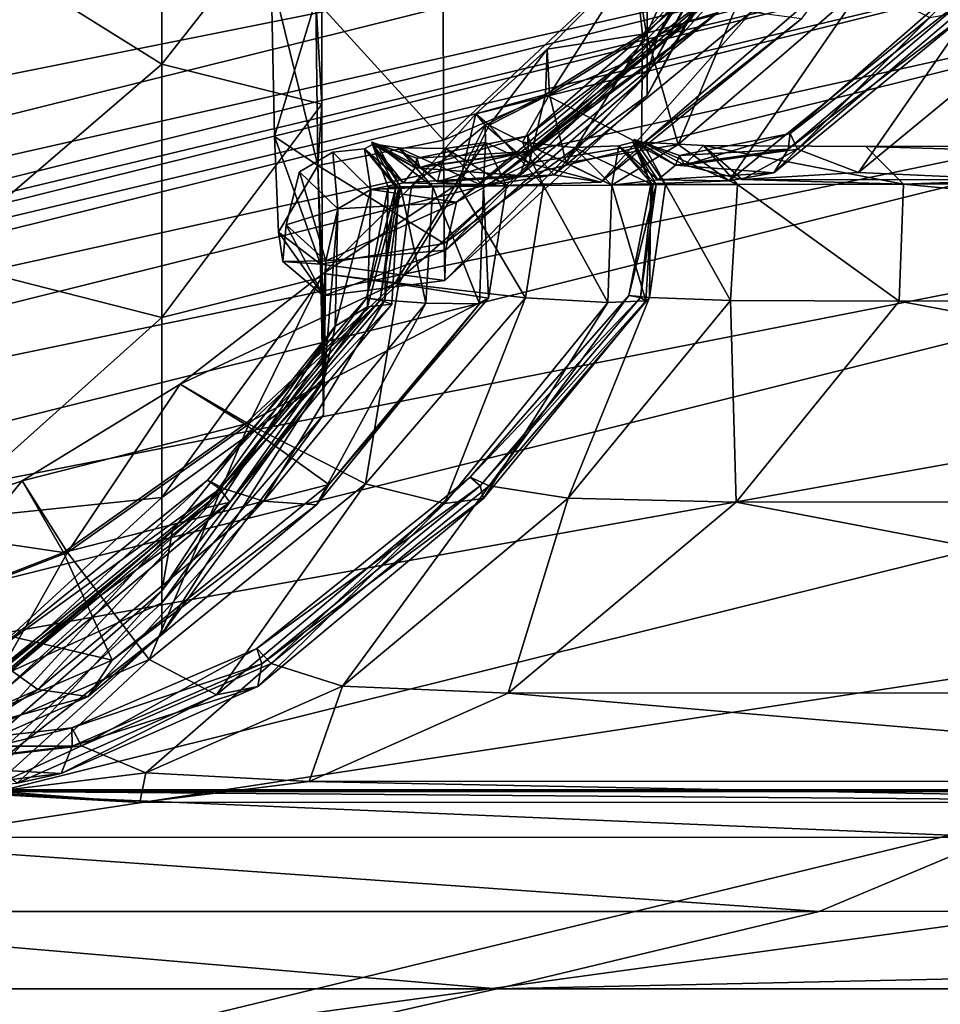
# Model space of a CAD drawing. Header units: millimetres. Extents: x 2387 to 13955, y -4964 to 364.
# Tile 790 of 1056: x 3765.25 to 3769.43, y -362.86 to -358.39. Entities that reach past the tile are written whole.
import ezdxf

# ---------------------------------------------------------------- set-up
doc = ezdxf.new("R2010")
doc.units = ezdxf.units.MM
doc.header["$MEASUREMENT"] = 0
doc.layers.add('Predefinito', color=7, linetype='Continuous', true_color=0x000000)

# ---------------------------------------------------------------- blocks, each defined once
blk = doc.blocks.new('Blocco 09')
at = {"layer": 'Predefinito'}
for points in [[(342.2535, -625.6465, 616.1271), (342.2712, -626.1749, 616.1859), (354.2287, -623.2337, 658.6192)], [(354.9686, -624.1271, 658.8025), (354.2287, -623.2337, 658.6192), (342.2712, -626.1749, 616.1859)], [(342.2712, -626.1749, 616.1859), (343.0115, -627.0819, 616.2773), (354.9686, -624.1271, 658.8025)], [(356.0051, -624.9786, 658.9774), (354.9686, -624.1271, 658.8025), (343.0115, -627.0819, 616.2773)], [(357.2408, -624.1359, 412.597), (356.2311, -625.8837, 412.597), (356.0862, -625.9486, 360.0142)], [(356.0862, -625.9486, 360.0142), (357.0958, -624.188, 360.1666), (357.2408, -624.1359, 412.597)], [(356.2311, -625.8837, 412.597), (357.2408, -624.1359, 412.597), (357.3527, -624.1099, 417.7586)], [(357.3527, -624.1099, 417.7586), (356.358, -625.846, 417.7577), (356.2311, -625.8837, 412.597)], [(356.0379, -626.1287, 215.9017), (357.0476, -624.3326, 216.5109), (357.0958, -624.188, 360.1666)], [(357.0958, -624.188, 360.1666), (356.0862, -625.9486, 360.0142), (356.0379, -626.1287, 215.9017)], [(357.0476, -624.2193, 25.5844), (356.0379, -626.0326, 24.1727), (356.0379, -625.5566, 22.404)], [(356.0379, -626.0326, 24.1727), (357.0476, -624.2193, 25.5844), (357.0476, -624.3997, 74.1452)], [(357.0476, -624.3326, 216.5109), (356.0379, -626.1287, 215.9017), (356.0379, -626.2236, 73.0308)], [(356.0379, -626.2236, 73.0308), (357.0476, -624.3997, 74.1452), (357.0476, -624.3326, 216.5109)], [(357.0476, -624.3997, 74.1452), (356.0379, -626.2236, 73.0308), (356.0379, -626.0326, 24.1727)], [(352.8005, -625.4365, 14.6833), (353.8348, -624.5961, 15.6991), (353.8348, -626.08, 16.8506)], [(354.5589, -625.1567, 17.8652), (353.8348, -626.08, 16.8506), (353.8348, -624.5961, 15.6991)], [(343.0115, -627.0819, 616.2773), (344.0477, -627.9459, 616.3624), (356.0051, -624.9786, 658.9774)], [(356.9119, -625.3726, 659.0582), (356.0051, -624.9786, 658.9774), (344.0477, -627.9459, 616.3624)], [(356.0346, -625.9441, 426.8734), (355.9793, -625.6096, 426.7722), (356.4828, -624.9589, 426.7999)], [(356.4828, -624.9589, 426.7999), (356.6742, -625.263, 426.8895), (356.0346, -625.9441, 426.8734)], [(353.8348, -626.08, 16.8506), (354.5589, -625.1567, 17.8652), (354.5601, -626.2621, 19.294)], [(354.5329, -625.7893, 19.7054), (354.5601, -626.2621, 19.294), (354.5589, -625.1567, 17.8652)], [(355.9793, -625.6096, 426.7722), (356.0166, -625.9443, 426.6635), (356.6563, -625.2631, 426.6795)], [(356.855, -625.72, 425.779), (356.6563, -625.2631, 426.6795), (356.0166, -625.9443, 426.6635)], [(356.179, -626.4454, 427.7456), (356.0346, -625.9441, 426.8734), (356.6742, -625.263, 426.8895)], [(356.6742, -625.263, 426.8895), (357.023, -625.7187, 427.7439), (356.179, -626.4454, 427.7456)], [(344.0477, -627.9459, 616.3624), (344.9533, -628.3454, 616.4017), (356.9119, -625.3726, 659.0582)], [(357.6838, -625.467, 659.0776), (356.9119, -625.3726, 659.0582), (344.9533, -628.3454, 616.4017)], [(358.3159, -625.4198, 659.0681), (357.6838, -625.467, 659.0776), (345.7244, -628.4407, 616.4108)], [(345.7244, -628.4407, 616.4108), (346.3571, -628.3921, 616.4052), (358.3159, -625.4198, 659.0681)], [(358.8554, -625.4115, 659.0665), (358.3159, -625.4198, 659.0681), (346.3571, -628.3921, 616.4052)], [(346.3571, -628.3921, 616.4052), (346.898, -628.3834, 616.4037), (358.8554, -625.4115, 659.0665)], [(359.3494, -625.6225, 659.1097), (358.8554, -625.4115, 659.0665), (346.898, -628.3834, 616.4037)], [(353.8348, -626.08, 16.8506), (352.8005, -626.9671, 15.872), (352.8005, -625.4365, 14.6833)], [(344.9533, -628.3454, 616.4017), (345.7244, -628.4407, 616.4108), (357.6838, -625.467, 659.0776)], [(356.0379, -625.5566, 22.404), (355.1132, -626.4254, 21.5778), (355.1108, -625.6532, 19.9107)], [(355.1132, -626.4254, 21.5778), (356.0379, -625.5566, 22.404), (356.0379, -626.0326, 24.1727)], [(346.898, -628.3834, 616.4037), (347.3935, -628.5984, 616.4254), (359.3494, -625.6225, 659.1097)], [(360.152, -625.9511, 659.1771), (359.3494, -625.6225, 659.1097), (347.3935, -628.5984, 616.4254)], [(355.5934, -626.2187, 426.8875), (355.5839, -626.012, 426.7825), (355.9793, -625.6096, 426.7722)], [(356.0166, -625.9443, 426.6635), (355.9793, -625.6096, 426.7722), (355.5839, -626.012, 426.7825)], [(355.9793, -625.6096, 426.7722), (356.0346, -625.9441, 426.8734), (355.5934, -626.2187, 426.8875)], [(354.5329, -625.7893, 19.7054), (355.1108, -625.6532, 19.9107), (355.1132, -626.4254, 21.5778)], [(354.5329, -625.7893, 19.7054), (354.3312, -625.677, 19.7741), (354.3451, -626.4095, 21.4134)], [(354.3312, -625.677, 19.7741), (354.5329, -625.7893, 19.7054), (354.5422, -626.5405, 21.3659)], [(354.5422, -626.5405, 21.3659), (354.3451, -626.4095, 21.4134), (354.3312, -625.677, 19.7741)], [(355.5187, -626.4771, 419.9751), (355.4957, -626.4065, 419.7909), (356.3213, -625.683, 419.7911)], [(356.3521, -625.7475, 419.6041), (356.3213, -625.683, 419.7911), (355.4957, -626.4065, 419.7909)], [(356.3213, -625.683, 419.7911), (356.3731, -625.7472, 419.9736), (355.5187, -626.4771, 419.9751)], [(356.7205, -626.4665, 433.9182), (356.687, -626.3958, 433.7355), (357.5126, -625.674, 433.7356)], [(357.5328, -625.7384, 433.5469), (357.5126, -625.674, 433.7356), (356.687, -626.3958, 433.7355)], [(357.5126, -625.674, 433.7356), (357.5748, -625.7382, 433.9151), (356.7205, -626.4665, 433.9182)], [(355.4957, -626.4065, 419.7909), (355.4977, -626.4775, 419.6056), (356.3521, -625.7475, 419.6041)], [(356.358, -625.846, 417.7577), (356.3521, -625.7475, 419.6041), (355.4977, -626.4775, 419.6056)], [(355.6137, -626.5825, 420.9118), (355.5187, -626.4771, 419.9751), (356.3731, -625.7472, 419.9736)], [(356.3731, -625.7472, 419.9736), (356.5113, -625.8431, 420.9075), (355.6137, -626.5825, 420.9118)], [(356.7393, -625.8737, 423.3488), (356.855, -625.72, 425.779), (356.0112, -626.4469, 425.7802)], [(356.0166, -625.9443, 426.6635), (356.0112, -626.4469, 425.7802), (356.855, -625.72, 425.779)], [(356.4093, -626.6108, 430.1672), (356.179, -626.4454, 427.7456), (357.023, -625.7187, 427.7439)], [(357.023, -625.7187, 427.7439), (357.3212, -625.8692, 430.1587), (356.4093, -626.6108, 430.1672)], [(356.687, -626.3958, 433.7355), (356.6784, -626.4667, 433.5501), (357.5328, -625.7384, 433.5469)], [(357.5106, -625.8355, 432.6032), (357.5328, -625.7384, 433.5469), (356.6784, -626.4667, 433.5501)], [(356.9965, -626.5722, 435.7425), (356.7205, -626.4665, 433.9182), (357.5748, -625.7382, 433.9151)], [(357.5748, -625.7382, 433.9151), (357.8939, -625.8343, 435.7341), (356.9965, -626.5722, 435.7425)], [(354.3451, -626.4095, 21.4134), (354.5422, -626.5405, 21.3659), (354.5329, -625.7893, 19.7054)], [(354.5601, -626.2621, 19.294), (354.5329, -625.7893, 19.7054), (354.5422, -626.5405, 21.3659)], [(355.1132, -626.4254, 21.5778), (354.5422, -626.5405, 21.3659), (354.5329, -625.7893, 19.7054)], [(355.3184, -626.6287, 412.5999), (356.2311, -625.8837, 412.597), (356.358, -625.846, 417.7577)], [(356.358, -625.846, 417.7577), (355.4601, -626.5862, 417.7612), (355.3184, -626.6287, 412.5999)], [(355.4977, -626.4775, 419.6056), (355.4601, -626.5862, 417.7612), (356.358, -625.846, 417.7577)], [(355.8273, -626.6161, 423.3549), (355.6137, -626.5825, 420.9118), (356.5113, -625.8431, 420.9075)], [(356.5113, -625.8431, 420.9075), (356.7393, -625.8737, 423.3488), (355.8273, -626.6161, 423.3549)], [(357.3212, -625.8692, 430.1587), (357.5106, -625.8355, 432.6032), (356.613, -626.5736, 432.6111)], [(356.6784, -626.4667, 433.5501), (356.613, -626.5736, 432.6111), (357.5106, -625.8355, 432.6032)], [(357.7327, -626.6064, 440.8529), (356.9965, -626.5722, 435.7425), (357.8939, -625.8343, 435.7341)], [(356.2311, -625.8837, 412.597), (355.3184, -626.6287, 412.5999), (355.1723, -626.7078, 359.9452)], [(355.1723, -626.7078, 359.9452), (356.0862, -625.9486, 360.0142), (356.2311, -625.8837, 412.597)], [(356.0112, -626.4469, 425.7802), (355.8273, -626.6161, 423.3549), (356.7393, -625.8737, 423.3488)], [(356.613, -626.5736, 432.6111), (356.4093, -626.6108, 430.1672), (357.3212, -625.8692, 430.1587)], [(347.3935, -628.5984, 616.4254), (348.1969, -628.9328, 616.4592), (360.152, -625.9511, 659.1771)], [(361.617, -626.2955, 659.2478), (360.152, -625.9511, 659.1771), (348.1969, -628.9328, 616.4592)], [(355.1221, -626.9259, 215.6206), (356.0379, -626.1287, 215.9017), (356.0862, -625.9486, 360.0142)], [(356.0862, -625.9486, 360.0142), (355.1723, -626.7078, 359.9452), (355.1221, -626.9259, 215.6206)], [(356.0112, -626.4469, 425.7802), (356.0166, -625.9443, 426.6635), (355.5755, -626.2189, 426.6777)], [(355.5839, -626.012, 426.7825), (355.5755, -626.2189, 426.6777), (356.0166, -625.9443, 426.6635)], [(355.6693, -626.5283, 427.7664), (355.5934, -626.2187, 426.8875), (356.0346, -625.9441, 426.8734)], [(356.0346, -625.9441, 426.8734), (356.179, -626.4454, 427.7456), (355.6693, -626.5283, 427.7664)], [(355.3197, -626.3582, 426.911), (355.259, -626.3067, 426.8105), (355.5839, -626.012, 426.7825)], [(355.5755, -626.2189, 426.6777), (355.5839, -626.012, 426.7825), (355.259, -626.3067, 426.8105)], [(355.5839, -626.012, 426.7825), (355.5934, -626.2187, 426.8875), (355.3197, -626.3582, 426.911)], [(356.0379, -626.0326, 24.1727), (355.1163, -626.8952, 23.4645), (355.1132, -626.4254, 21.5778)], [(355.1163, -626.8952, 23.4645), (356.0379, -626.0326, 24.1727), (356.0379, -626.2236, 73.0308)], [(352.8005, -626.9671, 15.872), (353.8348, -626.08, 16.8506), (353.8348, -627.2316, 18.3346)], [(354.5601, -626.2621, 19.294), (353.8348, -627.2316, 18.3346), (353.8348, -626.08, 16.8506)], [(356.0379, -626.1287, 215.9017), (355.1221, -626.9259, 215.6206), (355.1195, -627.0622, 72.5018)], [(355.1195, -627.0622, 72.5018), (356.0379, -626.2236, 73.0308), (356.0379, -626.1287, 215.9017)], [(356.0379, -626.2236, 73.0308), (355.1195, -627.0622, 72.5018), (355.1163, -626.8952, 23.4645)], [(355.259, -626.3067, 426.8105), (355.3018, -626.3583, 426.7012), (355.5755, -626.2189, 426.6777)], [(355.5014, -626.5299, 425.7991), (355.5755, -626.2189, 426.6777), (355.3018, -626.3583, 426.7012)], [(355.4722, -626.4349, 427.7838), (355.3197, -626.3582, 426.911), (355.5934, -626.2187, 426.8875)], [(355.5934, -626.2187, 426.8875), (355.6693, -626.5283, 427.7664), (355.4722, -626.4349, 427.7838)], [(355.5755, -626.2189, 426.6777), (355.5014, -626.5299, 425.7991), (356.0112, -626.4469, 425.7802)], [(353.8348, -627.2316, 18.3346), (354.5601, -626.2621, 19.294), (354.5624, -627.0483, 21.0112)], [(354.5422, -626.5405, 21.3659), (354.5624, -627.0483, 21.0112), (354.5601, -626.2621, 19.294)], [(348.1969, -628.9328, 616.4592), (349.6614, -629.2825, 616.4938), (361.617, -626.2955, 659.2478)], [(363.4348, -626.8154, 659.3616), (361.617, -626.2955, 659.2478), (349.6614, -629.2825, 616.4938)], [(355.3018, -626.3583, 426.7012), (355.259, -626.3067, 426.8105), (354.9673, -626.6343, 426.8356)], [(355.1824, -626.6336, 426.9229), (354.9673, -626.6343, 426.8356), (355.259, -626.3067, 426.8105)], [(355.259, -626.3067, 426.8105), (355.3197, -626.3582, 426.911), (355.1824, -626.6336, 426.9229)], [(354.9673, -626.6343, 426.8356), (355.1644, -626.6338, 426.7131), (355.3018, -626.3583, 426.7012)], [(355.3043, -626.4364, 425.8153), (355.3018, -626.3583, 426.7012), (355.1644, -626.6338, 426.7131)], [(355.5665, -626.6321, 427.7752), (355.1824, -626.6336, 426.9229), (355.3197, -626.3582, 426.911)], [(355.3018, -626.3583, 426.7012), (355.3043, -626.4364, 425.8153), (355.5014, -626.5299, 425.7991)], [(355.3197, -626.3582, 426.911), (355.4722, -626.4349, 427.7838), (355.5665, -626.6321, 427.7752)], [(354.5422, -626.5405, 21.3659), (354.3451, -626.4095, 21.4134), (354.3638, -626.843, 23.2961)], [(354.5547, -626.9886, 23.2671), (354.3638, -626.843, 23.2961), (354.3451, -626.4095, 21.4134)], [(354.3451, -626.4095, 21.4134), (354.5422, -626.5405, 21.3659), (354.5547, -626.9886, 23.2671)], [(354.5422, -626.5405, 21.3659), (355.1132, -626.4254, 21.5778), (355.1163, -626.8952, 23.4645)], [(355.4977, -626.4775, 419.6056), (355.4957, -626.4065, 419.7909), (354.9917, -626.5069, 419.8037)], [(355.005, -626.5504, 419.9883), (354.9917, -626.5069, 419.8037), (355.4957, -626.4065, 419.7909)], [(355.4957, -626.4065, 419.7909), (355.5187, -626.4771, 419.9751), (355.005, -626.5504, 419.9883)], [(355.9802, -626.4233, 433.7845), (355.9728, -626.4344, 433.5992), (356.1655, -626.5398, 433.5772)], [(355.9728, -626.4344, 433.5992), (355.9802, -626.4233, 433.7845), (356.0539, -626.6276, 433.7762)], [(356.121, -626.6274, 433.9549), (356.0539, -626.6276, 433.7762), (355.9802, -626.4233, 433.7845)], [(355.9802, -626.4233, 433.7845), (356.0148, -626.4342, 433.9669), (356.121, -626.6274, 433.9549)], [(356.0148, -626.4342, 433.9669), (355.9802, -626.4233, 433.7845), (356.1837, -626.4959, 433.7614)], [(356.1655, -626.5398, 433.5772), (356.1837, -626.4959, 433.7614), (355.9802, -626.4233, 433.7845)], [(356.2075, -626.5395, 433.945), (356.1837, -626.4959, 433.7614), (356.687, -626.3958, 433.7355)], [(356.6784, -626.4667, 433.5501), (356.687, -626.3958, 433.7355), (356.1837, -626.4959, 433.7614)], [(356.687, -626.3958, 433.7355), (356.7205, -626.4665, 433.9182), (356.2075, -626.5395, 433.945)], [(354.7832, -626.6504, 412.6087), (354.61, -626.4803, 412.6146), (354.7536, -626.4651, 417.783)], [(354.7536, -626.4651, 417.783), (354.61, -626.4803, 412.6146), (354.7832, -626.6504, 412.6087)], [(354.7536, -626.4651, 417.783), (354.7905, -626.4453, 419.6298), (354.897, -626.6388, 419.624)], [(354.7905, -626.4453, 419.6298), (354.7536, -626.4651, 417.783), (354.9313, -626.6197, 417.774)], [(354.7536, -626.4651, 417.783), (354.9096, -626.6417, 417.7752), (354.7832, -626.6504, 412.6087)], [(354.7832, -626.6504, 412.6087), (354.9313, -626.6197, 417.774), (354.7536, -626.4651, 417.783)], [(354.897, -626.6388, 419.624), (354.9096, -626.6417, 417.7752), (354.7536, -626.4651, 417.783)], [(354.918, -626.6383, 419.9934), (354.8612, -626.6387, 419.8113), (354.7875, -626.4341, 419.8153)], [(354.7875, -626.4341, 419.8153), (354.8117, -626.4449, 419.9992), (354.918, -626.6383, 419.9934)], [(354.7905, -626.4453, 419.6298), (354.7875, -626.4341, 419.8153), (354.8612, -626.6387, 419.8113)], [(354.984, -626.5509, 419.6189), (354.9917, -626.5069, 419.8037), (354.7875, -626.4341, 419.8153)], [(354.7875, -626.4341, 419.8153), (354.7905, -626.4453, 419.6298), (354.984, -626.5509, 419.6189)], [(354.8117, -626.4449, 419.9992), (354.7875, -626.4341, 419.8153), (354.9917, -626.5069, 419.8037)], [(354.8612, -626.6387, 419.8113), (354.897, -626.6388, 419.624), (354.7905, -626.4453, 419.6298)], [(354.9313, -626.6197, 417.774), (354.984, -626.5509, 419.6189), (354.7905, -626.4453, 419.6298)], [(355.0637, -626.6373, 420.928), (354.918, -626.6383, 419.9934), (354.8117, -626.4449, 419.9992)], [(354.8117, -626.4449, 419.9992), (354.9083, -626.4604, 420.9373), (355.0637, -626.6373, 420.928)], [(354.9083, -626.4604, 420.9373), (354.8117, -626.4449, 419.9992), (355.005, -626.5504, 419.9883)], [(354.9917, -626.5069, 419.8037), (355.005, -626.5504, 419.9883), (354.8117, -626.4449, 419.9992)], [(355.2944, -626.6352, 423.3729), (355.0637, -626.6373, 420.928), (354.9083, -626.4604, 420.9373)], [(354.9083, -626.4604, 420.9373), (355.1228, -626.464, 423.385), (355.2944, -626.6352, 423.3729)], [(355.1228, -626.464, 423.385), (354.9083, -626.4604, 420.9373), (355.0855, -626.6153, 420.9268)], [(355.005, -626.5504, 419.9883), (355.0855, -626.6153, 420.9268), (354.9083, -626.4604, 420.9373)], [(355.0855, -626.6153, 420.9268), (355.2944, -626.6352, 423.3729), (355.1228, -626.464, 423.385)], [(355.1228, -626.464, 423.385), (355.3043, -626.4364, 425.8153), (355.3986, -626.6336, 425.808)], [(355.3043, -626.4364, 425.8153), (355.1228, -626.464, 423.385), (355.2944, -626.6352, 423.3729)], [(355.3986, -626.6336, 425.808), (355.2944, -626.6352, 423.3729), (355.1228, -626.464, 423.385)], [(355.1644, -626.6338, 426.7131), (355.3986, -626.6336, 425.808), (355.3043, -626.4364, 425.8153)], [(355.2944, -626.6352, 423.3729), (355.5014, -626.5299, 425.7991), (355.3043, -626.4364, 425.8153)], [(355.7055, -626.4588, 430.2097), (355.4722, -626.4349, 427.7838), (355.6693, -626.5283, 427.7664)], [(355.8768, -626.6299, 430.1927), (355.5665, -626.6321, 427.7752), (355.4722, -626.4349, 427.7838)], [(355.4722, -626.4349, 427.7838), (355.7055, -626.4588, 430.2097), (355.8768, -626.6299, 430.1927)], [(355.8273, -626.6161, 423.3549), (356.0112, -626.4469, 425.7802), (355.5014, -626.5299, 425.7991)], [(355.8768, -626.6299, 430.1927), (355.6693, -626.5283, 427.7664), (356.179, -626.4454, 427.7456)], [(355.6693, -626.5283, 427.7664), (355.8768, -626.6299, 430.1927), (355.7055, -626.4588, 430.2097)], [(355.9089, -626.4514, 432.6584), (355.7055, -626.4588, 430.2097), (355.8768, -626.6299, 430.1927)], [(355.7055, -626.4588, 430.2097), (355.9089, -626.4514, 432.6584), (356.064, -626.628, 432.6413)], [(356.064, -626.628, 432.6413), (355.8768, -626.6299, 430.1927), (355.7055, -626.4588, 430.2097)], [(356.179, -626.4454, 427.7456), (356.4093, -626.6108, 430.1672), (355.8768, -626.6299, 430.1927)], [(355.8768, -626.6299, 430.1927), (356.0857, -626.6061, 432.6388), (355.9089, -626.4514, 432.6584)], [(355.9728, -626.4344, 433.5992), (355.9089, -626.4514, 432.6584), (356.0857, -626.6061, 432.6388)], [(355.9089, -626.4514, 432.6584), (355.9728, -626.4344, 433.5992), (356.079, -626.6276, 433.5871)], [(356.079, -626.6276, 433.5871), (356.064, -626.628, 432.6413), (355.9089, -626.4514, 432.6584)], [(356.0857, -626.6061, 432.6388), (356.1655, -626.5398, 433.5772), (355.9728, -626.4344, 433.5992)], [(356.0539, -626.6276, 433.7762), (356.079, -626.6276, 433.5871), (355.9728, -626.4344, 433.5992)], [(356.4475, -626.6267, 435.7748), (356.121, -626.6274, 433.9549), (356.0148, -626.4342, 433.9669)], [(356.0148, -626.4342, 433.9669), (356.2926, -626.4502, 435.7932), (356.4475, -626.6267, 435.7748)], [(356.2926, -626.4502, 435.7932), (356.0148, -626.4342, 433.9669), (356.2075, -626.5395, 433.945)], [(356.1837, -626.4959, 433.7614), (356.2075, -626.5395, 433.945), (356.0148, -626.4342, 433.9669)], [(356.613, -626.5736, 432.6111), (356.6784, -626.4667, 433.5501), (356.1655, -626.5398, 433.5772)], [(356.1837, -626.4959, 433.7614), (356.1655, -626.5398, 433.5772), (356.6784, -626.4667, 433.5501)], [(356.2075, -626.5395, 433.945), (356.4692, -626.6048, 435.7723), (356.2926, -626.4502, 435.7932)], [(356.4692, -626.6048, 435.7723), (356.2075, -626.5395, 433.945), (356.7205, -626.4665, 433.9182)], [(357.2009, -626.6256, 440.8874), (356.4475, -626.6267, 435.7748), (356.2926, -626.4502, 435.7932)], [(356.2926, -626.4502, 435.7932), (357.0299, -626.4547, 440.9105), (357.2009, -626.6256, 440.8874)], [(357.2009, -626.6256, 440.8874), (357.0299, -626.4547, 440.9105), (356.2926, -626.4502, 435.7932)], [(356.2926, -626.4502, 435.7932), (356.4692, -626.6048, 435.7723), (357.2009, -626.6256, 440.8874)], [(356.7205, -626.4665, 433.9182), (356.9965, -626.5722, 435.7425), (356.4692, -626.6048, 435.7723)], [(357.0299, -626.4547, 440.9105), (362.5974, -626.4537, 469.1401), (362.7683, -626.6244, 469.1192)], [(362.7683, -626.6244, 469.1192), (362.5974, -626.4537, 469.1401), (357.0299, -626.4547, 440.9105)], [(362.7683, -626.6244, 469.1192), (357.2009, -626.6256, 440.8874), (357.0299, -626.4547, 440.9105)], [(357.0299, -626.4547, 440.9105), (357.2009, -626.6256, 440.8874), (362.7683, -626.6244, 469.1192)], [(354.6339, -626.737, 359.9279), (354.4586, -626.5692, 359.9323), (354.61, -626.4803, 412.6146)], [(354.61, -626.4803, 412.6146), (354.4586, -626.5692, 359.9323), (354.6339, -626.737, 359.9279)], [(354.61, -626.4803, 412.6146), (354.7832, -626.6504, 412.6087), (354.6339, -626.737, 359.9279)], [(354.6339, -626.737, 359.9279), (354.7832, -626.6504, 412.6087), (354.61, -626.4803, 412.6146)], [(355.4601, -626.5862, 417.7612), (355.4977, -626.4775, 419.6056), (354.984, -626.5509, 419.6189)], [(354.9917, -626.5069, 419.8037), (354.984, -626.5509, 419.6189), (355.4977, -626.4775, 419.6056)], [(355.0855, -626.6153, 420.9268), (355.005, -626.5504, 419.9883), (355.5187, -626.4771, 419.9751)], [(355.5187, -626.4771, 419.9751), (355.6137, -626.5825, 420.9118), (355.0855, -626.6153, 420.9268)], [(354.3638, -626.843, 23.2961), (354.5547, -626.9886, 23.2671), (354.5422, -626.5405, 21.3659)], [(354.5624, -627.0483, 21.0112), (354.5422, -626.5405, 21.3659), (354.5547, -626.9886, 23.2671)], [(355.1163, -626.8952, 23.4645), (354.5547, -626.9886, 23.2671), (354.5422, -626.5405, 21.3659)], [(354.984, -626.5509, 419.6189), (354.9313, -626.6197, 417.774), (355.4601, -626.5862, 417.7612)], [(355.5014, -626.5299, 425.7991), (355.2944, -626.6352, 423.3729), (355.8273, -626.6161, 423.3549)], [(356.1655, -626.5398, 433.5772), (356.0857, -626.6061, 432.6388), (356.613, -626.5736, 432.6111)], [(354.6339, -626.737, 359.9279), (354.4586, -626.5692, 359.9323), (354.3989, -626.81, 215.5431)], [(354.578, -626.9736, 215.5362), (354.3989, -626.81, 215.5431), (354.4586, -626.5692, 359.9323)], [(354.4586, -626.5692, 359.9323), (354.6339, -626.737, 359.9279), (354.578, -626.9736, 215.5362)], [(355.3184, -626.6287, 412.5999), (355.4601, -626.5862, 417.7612), (354.9313, -626.6197, 417.774)], [(355.2944, -626.6352, 423.3729), (355.0855, -626.6153, 420.9268), (355.6137, -626.5825, 420.9118)], [(355.6137, -626.5825, 420.9118), (355.8273, -626.6161, 423.3549), (355.2944, -626.6352, 423.3729)], [(356.0857, -626.6061, 432.6388), (355.8768, -626.6299, 430.1927), (356.4093, -626.6108, 430.1672)], [(356.4093, -626.6108, 430.1672), (356.613, -626.5736, 432.6111), (356.0857, -626.6061, 432.6388)], [(356.4692, -626.6048, 435.7723), (356.9965, -626.5722, 435.7425), (357.7327, -626.6064, 440.8529)], [(357.7327, -626.6064, 440.8529), (357.2009, -626.6256, 440.8874), (356.4692, -626.6048, 435.7723)], [(357.2009, -626.6256, 440.8874), (357.7327, -626.6064, 440.8529), (363.3, -626.6051, 469.0852)], [(363.3, -626.6051, 469.0852), (362.7683, -626.6244, 469.1192), (357.2009, -626.6256, 440.8874)], [(355.1644, -626.6338, 426.7131), (354.9673, -626.6343, 426.8356), (354.567, -627.031, 426.8463)], [(354.567, -627.031, 426.8463), (354.8915, -627.0759, 426.7129), (355.1644, -626.6338, 426.7131)], [(354.9095, -627.0756, 426.9228), (354.567, -627.031, 426.8463), (354.9673, -626.6343, 426.8356)], [(354.7832, -626.6504, 412.6087), (354.7676, -627.1821, 412.5999), (354.6215, -627.2697, 359.8978)], [(354.6215, -627.2697, 359.8978), (354.6339, -626.737, 359.9279), (354.7832, -626.6504, 412.6087)], [(354.7832, -626.6504, 412.6087), (354.6339, -626.737, 359.9279), (355.1723, -626.7078, 359.9452)], [(354.8464, -627.1523, 419.9822), (354.7626, -627.1431, 419.8015), (354.8612, -626.6387, 419.8113)], [(354.897, -626.6388, 419.624), (354.8612, -626.6387, 419.8113), (354.7626, -627.1431, 419.8015)], [(354.7626, -627.1431, 419.8015), (354.8254, -627.1527, 419.6126), (354.897, -626.6388, 419.624)], [(354.7676, -627.1821, 412.5999), (354.7832, -626.6504, 412.6087), (354.9096, -626.6417, 417.7752)], [(354.9096, -626.6417, 417.7752), (354.879, -627.1696, 417.763), (354.7676, -627.1821, 412.5999)], [(354.9313, -626.6197, 417.774), (354.7832, -626.6504, 412.6087), (355.3184, -626.6287, 412.5999)], [(355.1723, -626.7078, 359.9452), (355.3184, -626.6287, 412.5999), (354.7832, -626.6504, 412.6087)], [(354.9096, -626.6417, 417.7752), (354.897, -626.6388, 419.624), (354.8254, -627.1527, 419.6126)], [(354.8254, -627.1527, 419.6126), (354.879, -627.1696, 417.763), (354.9096, -626.6417, 417.7752)], [(355.0326, -627.1655, 420.9136), (354.8464, -627.1523, 419.9822), (354.918, -626.6383, 419.9934)], [(354.8612, -626.6387, 419.8113), (354.918, -626.6383, 419.9934), (354.8464, -627.1523, 419.9822)], [(355.3986, -626.6336, 425.808), (355.1644, -626.6338, 426.7131), (354.8915, -627.0759, 426.7129)], [(354.8915, -627.0759, 426.7129), (355.3169, -627.1437, 425.7924), (355.3986, -626.6336, 425.808)], [(355.4847, -627.142, 427.758), (354.9095, -627.0756, 426.9228), (355.1824, -626.6336, 426.9229)], [(354.9673, -626.6343, 426.8356), (355.1824, -626.6336, 426.9229), (354.9095, -627.0756, 426.9228)], [(354.918, -626.6383, 419.9934), (355.0637, -626.6373, 420.928), (355.0326, -627.1655, 420.9136)], [(355.2766, -627.1681, 423.3549), (355.0326, -627.1655, 420.9136), (355.0637, -626.6373, 420.928)], [(355.0637, -626.6373, 420.928), (355.2944, -626.6352, 423.3729), (355.2766, -627.1681, 423.3549)], [(355.1824, -626.6336, 426.9229), (355.5665, -626.6321, 427.7752), (355.4847, -627.142, 427.758)], [(355.3169, -627.1437, 425.7924), (355.2766, -627.1681, 423.3549), (355.2944, -626.6352, 423.3729)], [(355.2944, -626.6352, 423.3729), (355.3986, -626.6336, 425.808), (355.3169, -627.1437, 425.7924)], [(355.8585, -627.1623, 430.1671), (355.4847, -627.142, 427.758), (355.5665, -626.6321, 427.7752)], [(355.5665, -626.6321, 427.7752), (355.8768, -626.6299, 430.1927), (355.8585, -627.1623, 430.1671)], [(356.0321, -627.1555, 432.6145), (355.8585, -627.1623, 430.1671), (355.8768, -626.6299, 430.1927)], [(355.8768, -626.6299, 430.1927), (356.064, -626.628, 432.6413), (356.0321, -627.1555, 432.6145)], [(356.0488, -627.1404, 433.9321), (355.9547, -627.1311, 433.7563), (356.0539, -626.6276, 433.7762)], [(356.079, -626.6276, 433.5871), (356.0539, -626.6276, 433.7762), (355.9547, -627.1311, 433.7563)], [(355.9547, -627.1311, 433.7563), (356.0067, -627.1407, 433.5639), (356.079, -626.6276, 433.5871)], [(356.064, -626.628, 432.6413), (356.079, -626.6276, 433.5871), (356.0067, -627.1407, 433.5639)], [(356.0067, -627.1407, 433.5639), (356.0321, -627.1555, 432.6145), (356.064, -626.628, 432.6413)], [(356.4155, -627.154, 435.7462), (356.0488, -627.1404, 433.9321), (356.121, -626.6274, 433.9549)], [(356.0539, -626.6276, 433.7762), (356.121, -626.6274, 433.9549), (356.0488, -627.1404, 433.9321)], [(356.121, -626.6274, 433.9549), (356.4475, -626.6267, 435.7748), (356.4155, -627.154, 435.7462)], [(357.182, -627.1573, 440.853), (356.4155, -627.154, 435.7462), (356.4475, -626.6267, 435.7748)], [(356.4475, -626.6267, 435.7748), (357.2009, -626.6256, 440.8874), (357.182, -627.1573, 440.853)], [(362.7493, -627.1559, 469.0904), (357.182, -627.1573, 440.853), (357.2009, -626.6256, 440.8874)], [(357.2009, -626.6256, 440.8874), (362.7683, -626.6244, 469.1192), (362.7493, -627.1559, 469.0904)], [(354.3989, -626.81, 215.5431), (354.578, -626.9736, 215.5362), (354.6339, -626.737, 359.9279)], [(354.5714, -627.5119, 215.4308), (354.578, -626.9736, 215.5362), (354.6339, -626.737, 359.9279)], [(354.6339, -626.737, 359.9279), (354.6215, -627.2697, 359.8978), (354.5714, -627.5119, 215.4308)], [(354.578, -626.9736, 215.5362), (355.1221, -626.9259, 215.6206), (355.1723, -626.7078, 359.9452)], [(355.1723, -626.7078, 359.9452), (354.6339, -626.737, 359.9279), (354.578, -626.9736, 215.5362)], [(349.6614, -629.2825, 616.4938), (351.5209, -629.7724, 616.5356), (363.4348, -626.8154, 659.3616)], [(365.2953, -627.6702, 659.5583), (363.4348, -626.8154, 659.3616), (351.5209, -629.7724, 616.5356)], [(354.578, -626.9736, 215.5362), (354.3989, -626.81, 215.5431), (354.3832, -626.9767, 72.3601)], [(354.5675, -627.1331, 72.3452), (354.3832, -626.9767, 72.3601), (354.3989, -626.81, 215.5431)], [(354.3989, -626.81, 215.5431), (354.578, -626.9736, 215.5362), (354.5675, -627.1331, 72.3452)], [(354.5547, -626.9886, 23.2671), (354.3638, -626.843, 23.2961), (354.3832, -626.9767, 72.3601)], [(354.3638, -626.843, 23.2961), (354.5547, -626.9886, 23.2671), (354.5675, -627.1331, 72.3452)], [(354.5675, -627.1331, 72.3452), (354.3832, -626.9767, 72.3601), (354.3638, -626.843, 23.2961)], [(354.5547, -626.9886, 23.2671), (355.1163, -626.8952, 23.4645), (355.1195, -627.0622, 72.5018)], [(355.1221, -626.9259, 215.6206), (354.578, -626.9736, 215.5362), (354.5675, -627.1331, 72.3452)], [(354.5675, -627.1331, 72.3452), (355.1195, -627.0622, 72.5018), (355.1221, -626.9259, 215.6206)], [(353.8348, -627.2316, 18.3346), (352.8005, -628.1558, 17.4027), (352.8005, -626.9671, 15.872)], [(354.3832, -626.9767, 72.3601), (354.5675, -627.1331, 72.3452), (354.578, -626.9736, 215.5362)], [(354.3832, -626.9767, 72.3601), (354.5675, -627.1331, 72.3452), (354.5547, -626.9886, 23.2671)], [(354.5547, -626.9886, 23.2671), (354.5656, -627.5187, 22.9827), (354.5624, -627.0483, 21.0112)], [(354.5656, -627.5187, 22.9827), (354.5547, -626.9886, 23.2671), (354.5675, -627.1331, 72.3452)], [(355.1195, -627.0622, 72.5018), (354.5675, -627.1331, 72.3452), (354.5547, -626.9886, 23.2671)], [(354.5687, -627.6733, 72.1441), (354.5675, -627.1331, 72.3452), (354.578, -626.9736, 215.5362)], [(354.578, -626.9736, 215.5362), (354.5714, -627.5119, 215.4308), (354.5687, -627.6733, 72.1441)], [(353.8348, -628.048, 20.1374), (354.5624, -627.0483, 21.0112), (354.5656, -627.5187, 22.9827)], [(354.5624, -627.0483, 21.0112), (353.8348, -628.048, 20.1374), (353.8348, -627.2316, 18.3346)], [(354.2291, -627.7148, 426.9102), (353.9166, -627.5332, 426.8309), (354.567, -627.031, 426.8463)], [(354.8915, -627.0759, 426.7129), (354.567, -627.031, 426.8463), (353.9166, -627.5332, 426.8309)], [(354.567, -627.031, 426.8463), (354.9095, -627.0756, 426.9228), (354.2291, -627.7148, 426.9102)], [(353.9166, -627.5332, 426.8309), (354.2112, -627.715, 426.7002), (354.8915, -627.0759, 426.7129)], [(355.3169, -627.1437, 425.7924), (354.8915, -627.0759, 426.7129), (354.2112, -627.715, 426.7002)], [(354.7594, -627.9865, 427.7491), (354.2291, -627.7148, 426.9102), (354.9095, -627.0756, 426.9228)], [(354.9095, -627.0756, 426.9228), (355.4847, -627.142, 427.758), (354.7594, -627.9865, 427.7491)], [(354.8254, -627.1527, 419.6126), (354.7626, -627.1431, 419.8015), (354.0416, -627.9702, 419.7956)], [(354.119, -628.0084, 419.9767), (354.0416, -627.9702, 419.7956), (354.7626, -627.1431, 419.8015)], [(354.7626, -627.1431, 419.8015), (354.8464, -627.1523, 419.9822), (354.119, -628.0084, 419.9767)], [(354.2112, -627.715, 426.7002), (354.5916, -627.9885, 425.7841), (355.3169, -627.1437, 425.7924)], [(354.5675, -627.1331, 72.3452), (354.5687, -627.6733, 72.1441), (354.5656, -627.5187, 22.9827)], [(355.2766, -627.1681, 423.3549), (355.3169, -627.1437, 425.7924), (354.5916, -627.9885, 425.7841)], [(355.1181, -628.075, 430.1586), (354.7594, -627.9865, 427.7491), (355.4847, -627.142, 427.758)], [(355.4847, -627.142, 427.758), (355.8585, -627.1623, 430.1671), (355.1181, -628.075, 430.1586)], [(355.3209, -627.9947, 433.9213), (355.2332, -627.9564, 433.7444), (355.9547, -627.1311, 433.7563)], [(356.0067, -627.1407, 433.5639), (355.9547, -627.1311, 433.7563), (355.2332, -627.9564, 433.7444)], [(355.2332, -627.9564, 433.7444), (355.2788, -627.995, 433.5526), (356.0067, -627.1407, 433.5639)], [(356.0321, -627.1555, 432.6145), (356.0067, -627.1407, 433.5639), (355.2788, -627.995, 433.5526)], [(355.9547, -627.1311, 433.7563), (356.0488, -627.1404, 433.9321), (355.3209, -627.9947, 433.9213)], [(355.6782, -628.0516, 435.7362), (355.3209, -627.9947, 433.9213), (356.0488, -627.1404, 433.9321)], [(356.0488, -627.1404, 433.9321), (356.4155, -627.154, 435.7462), (355.6782, -628.0516, 435.7362)], [(354.6215, -627.2697, 359.8978), (354.7676, -627.1821, 412.5999), (354.0281, -628.0972, 412.597)], [(354.1422, -628.0695, 417.7585), (354.0281, -628.0972, 412.597), (354.7676, -627.1821, 412.5999)], [(354.0416, -627.9702, 419.7956), (354.098, -628.0088, 419.6071), (354.8254, -627.1527, 419.6126)], [(354.879, -627.1696, 417.763), (354.8254, -627.1527, 419.6126), (354.098, -628.0088, 419.6071)], [(354.098, -628.0088, 419.6071), (354.1422, -628.0695, 417.7585), (354.879, -627.1696, 417.763)], [(354.2955, -628.065, 420.9085), (354.119, -628.0084, 419.9767), (354.8464, -627.1523, 419.9822)], [(354.7676, -627.1821, 412.5999), (354.879, -627.1696, 417.763), (354.1422, -628.0695, 417.7585)], [(354.8464, -627.1523, 419.9822), (355.0326, -627.1655, 420.9136), (354.2955, -628.065, 420.9085)], [(354.5363, -628.0818, 423.3489), (354.2955, -628.065, 420.9085), (355.0326, -627.1655, 420.9136)], [(355.0326, -627.1655, 420.9136), (355.2766, -627.1681, 423.3549), (354.5363, -628.0818, 423.3489)], [(354.5916, -627.9885, 425.7841), (354.5363, -628.0818, 423.3489), (355.2766, -627.1681, 423.3549)], [(355.2948, -628.0534, 432.6045), (355.1181, -628.075, 430.1586), (355.8585, -627.1623, 430.1671)], [(355.2788, -627.995, 433.5526), (355.2948, -628.0534, 432.6045), (356.0321, -627.1555, 432.6145)], [(355.8585, -627.1623, 430.1671), (356.0321, -627.1555, 432.6145), (355.2948, -628.0534, 432.6045)], [(356.4414, -628.0691, 440.8418), (355.6782, -628.0516, 435.7362), (356.4155, -627.154, 435.7462)], [(356.4155, -627.154, 435.7462), (357.182, -627.1573, 440.853), (356.4414, -628.0691, 440.8418)], [(362.0087, -628.0674, 469.0879), (356.4414, -628.0691, 440.8418), (357.182, -627.1573, 440.853)], [(357.182, -627.1573, 440.853), (362.7493, -627.1559, 469.0904), (362.0087, -628.0674, 469.0879)], [(352.8005, -628.1558, 17.4027), (353.8348, -627.2316, 18.3346), (353.8348, -628.048, 20.1374)], [(353.8348, -628.4726, 215.1427), (354.5714, -627.5119, 215.4308), (354.6215, -627.2697, 359.8978)], [(354.6215, -627.2697, 359.8978), (353.8832, -628.1967, 359.8245), (353.8348, -628.4726, 215.1427)], [(354.0281, -628.0972, 412.597), (353.8832, -628.1967, 359.8245), (354.6215, -627.2697, 359.8978)], [(353.4059, -628.2974, 426.8919), (353.1998, -627.9725, 426.8033), (353.9166, -627.5332, 426.8309)], [(354.2112, -627.715, 426.7002), (353.9166, -627.5332, 426.8309), (353.1998, -627.9725, 426.8033)], [(353.9166, -627.5332, 426.8309), (354.2291, -627.7148, 426.9102), (353.4059, -628.2974, 426.8919)], [(354.5714, -627.5119, 215.4308), (353.8348, -628.4726, 215.1427), (353.8348, -628.6683, 71.6003)], [(353.8348, -628.6683, 71.6003), (354.5687, -627.6733, 72.1441), (354.5714, -627.5119, 215.4308)], [(354.5656, -627.5187, 22.9827), (353.8348, -628.5269, 22.2456), (353.8348, -628.048, 20.1374)], [(353.8348, -628.5269, 22.2456), (354.5656, -627.5187, 22.9827), (354.5687, -627.6733, 72.1441)], [(351.5209, -629.7724, 616.5356), (353.5101, -630.5277, 616.5905), (365.2953, -627.6702, 659.5583)], [(368.1181, -628.5266, 659.7569), (365.2953, -627.6702, 659.5583), (353.5101, -630.5277, 616.5905)], [(354.5687, -627.6733, 72.1441), (353.8348, -628.6683, 71.6003), (353.8348, -628.5269, 22.2456)], [(353.1998, -627.9725, 426.8033), (353.3879, -628.2976, 426.6817), (354.2112, -627.715, 426.7002)], [(354.5916, -627.9885, 425.7841), (354.2112, -627.715, 426.7002), (353.3879, -628.2976, 426.6817)], [(353.7767, -628.784, 427.7447), (353.4059, -628.2974, 426.8919), (354.2291, -627.7148, 426.9102)], [(354.2291, -627.7148, 426.9102), (354.7594, -627.9865, 427.7491), (353.7767, -628.784, 427.7447)], [(353.3879, -628.2976, 426.6817), (353.1998, -627.9725, 426.8033), (352.6, -628.1807, 426.7771)], [(352.7045, -628.5698, 426.8745), (352.6, -628.1807, 426.7771), (353.1998, -627.9725, 426.8033)], [(353.1998, -627.9725, 426.8033), (353.4059, -628.2974, 426.8919), (352.7045, -628.5698, 426.8745)], [(354.098, -628.0088, 419.6071), (354.0416, -627.9702, 419.7956), (353.0731, -628.749, 419.7917)], [(353.128, -628.8176, 419.9742), (353.0731, -628.749, 419.7917), (354.0416, -627.9702, 419.7956)], [(354.0416, -627.9702, 419.7956), (354.119, -628.0084, 419.9767), (353.128, -628.8176, 419.9742)], [(353.3879, -628.2976, 426.6817), (353.6087, -628.7862, 425.7794), (354.5916, -627.9885, 425.7841)], [(354.5363, -628.0818, 423.3489), (354.5916, -627.9885, 425.7841), (353.6087, -628.7862, 425.7794)], [(354.0823, -628.9439, 430.1585), (353.7767, -628.784, 427.7447), (354.7594, -627.9865, 427.7491)], [(354.7594, -627.9865, 427.7491), (355.1181, -628.075, 430.1586), (354.0823, -628.9439, 430.1585)], [(354.3301, -628.8025, 433.9165), (354.2647, -628.7339, 433.7367), (355.2332, -627.9564, 433.7444)], [(355.2788, -627.995, 433.5526), (355.2332, -627.9564, 433.7444), (354.2647, -628.7339, 433.7367)], [(355.2332, -627.9564, 433.7444), (355.3209, -627.9947, 433.9213), (354.3301, -628.8025, 433.9165)], [(353.0731, -628.749, 419.7917), (353.1069, -628.8181, 419.6044), (354.098, -628.0088, 419.6071)], [(354.1422, -628.0695, 417.7585), (354.098, -628.0088, 419.6071), (353.1069, -628.8181, 419.6044)], [(353.2706, -628.9197, 420.908), (353.128, -628.8176, 419.9742), (354.119, -628.0084, 419.9767)], [(354.119, -628.0084, 419.9767), (354.2955, -628.065, 420.9085), (353.2706, -628.9197, 420.908)], [(354.2647, -628.7339, 433.7367), (354.2879, -628.8028, 433.5473), (355.2788, -627.995, 433.5526)], [(355.2948, -628.0534, 432.6045), (355.2788, -627.995, 433.5526), (354.2879, -628.8028, 433.5473)], [(354.654, -628.9049, 435.7354), (354.3301, -628.8025, 433.9165), (355.3209, -627.9947, 433.9213)], [(355.3209, -627.9947, 433.9213), (355.6782, -628.0516, 435.7362), (354.654, -628.9049, 435.7354)], [(352.8005, -628.9949, 19.2828), (353.8348, -628.048, 20.1374), (353.8348, -628.5269, 22.2456)], [(353.8348, -628.048, 20.1374), (352.8005, -628.9949, 19.2828), (352.8005, -628.1558, 17.4027)], [(353.1069, -628.8181, 419.6044), (353.1172, -628.9246, 417.7578), (354.1422, -628.0695, 417.7585)], [(354.0281, -628.0972, 412.597), (354.1422, -628.0695, 417.7585), (353.1172, -628.9246, 417.7578)], [(353.5003, -628.9514, 423.349), (353.2706, -628.9197, 420.908), (354.2955, -628.065, 420.9085)], [(354.2955, -628.065, 420.9085), (354.5363, -628.0818, 423.3489), (353.5003, -628.9514, 423.349)], [(353.6087, -628.7862, 425.7794), (353.5003, -628.9514, 423.349), (354.5363, -628.0818, 423.3489)], [(354.2702, -628.9069, 432.6031), (354.0823, -628.9439, 430.1585), (355.1181, -628.075, 430.1586)], [(355.1181, -628.075, 430.1586), (355.2948, -628.0534, 432.6045), (354.2702, -628.9069, 432.6031)], [(354.2879, -628.8028, 433.5473), (354.2702, -628.9069, 432.6031), (355.2948, -628.0534, 432.6045)], [(355.4061, -628.9373, 440.8421), (354.654, -628.9049, 435.7354), (355.6782, -628.0516, 435.7362)], [(355.6782, -628.0516, 435.7362), (356.4414, -628.0691, 440.8418), (355.4061, -628.9373, 440.8421)], [(360.9735, -628.9355, 469.0963), (355.4061, -628.9373, 440.8421), (356.4414, -628.0691, 440.8418)], [(356.4414, -628.0691, 440.8418), (362.0087, -628.0674, 469.0879), (360.9735, -628.9355, 469.0963)], [(353.1172, -628.9246, 417.7578), (352.9918, -628.9682, 412.597), (354.0281, -628.0972, 412.597)], [(353.8832, -628.1967, 359.8245), (354.0281, -628.0972, 412.597), (352.9918, -628.9682, 412.597)], [(352.6, -628.1807, 426.7771), (352.6864, -628.57, 426.6641), (353.3879, -628.2976, 426.6817)], [(352.7994, -629.3799, 214.8575), (353.8348, -628.4726, 215.1427), (353.8832, -628.1967, 359.8245)], [(353.8832, -628.1967, 359.8245), (352.847, -629.0773, 359.7531), (352.7994, -629.3799, 214.8575)], [(352.9918, -628.9682, 412.597), (352.847, -629.0773, 359.7531), (353.8832, -628.1967, 359.8245)], [(353.6087, -628.7862, 425.7794), (353.3879, -628.2976, 426.6817), (352.6864, -628.57, 426.6641)], [(352.9227, -629.1526, 427.7403), (352.7045, -628.5698, 426.8745), (353.4059, -628.2974, 426.8919)], [(353.4059, -628.2974, 426.8919), (353.7767, -628.784, 427.7447), (352.9227, -629.1526, 427.7403)], [(353.8348, -628.4726, 215.1427), (352.7994, -629.3799, 214.8575), (352.8002, -629.6037, 71.0624)], [(352.8002, -629.6037, 71.0624), (353.8348, -628.6683, 71.6003), (353.8348, -628.4726, 215.1427)], [(353.8348, -628.5269, 22.2456), (352.8005, -629.4764, 21.5201), (352.8005, -628.9949, 19.2828)], [(352.8005, -629.4764, 21.5201), (353.8348, -628.5269, 22.2456), (353.8348, -628.6683, 71.6003)], [(353.5101, -630.5277, 616.5905), (356.5906, -631.2847, 616.6432), (368.1181, -628.5266, 659.7569)], [(372.8228, -629.0514, 659.8761), (368.1181, -628.5266, 659.7569), (356.5906, -631.2847, 616.6432)], [(352.6864, -628.57, 426.6641), (352.7545, -629.1547, 425.775), (353.6087, -628.7862, 425.7794)], [(353.8348, -628.6683, 71.6003), (352.8002, -629.6037, 71.0624), (352.8005, -629.4764, 21.5201)], [(353.4689, -629.1762, 433.9119), (353.4248, -629.0941, 433.7294), (354.2647, -628.7339, 433.7367)], [(354.2879, -628.8028, 433.5473), (354.2647, -628.7339, 433.7367), (353.4248, -629.0941, 433.7294)], [(354.2647, -628.7339, 433.7367), (354.3301, -628.8025, 433.9165), (353.4689, -629.1762, 433.9119)], [(353.5003, -628.9514, 423.349), (353.6087, -628.7862, 425.7794), (352.7545, -629.1547, 425.775)], [(353.1778, -629.3446, 430.1585), (352.9227, -629.1526, 427.7403), (353.7767, -628.784, 427.7447)], [(353.7767, -628.784, 427.7447), (354.0823, -628.9439, 430.1585), (353.1778, -629.3446, 430.1585)], [(353.128, -628.8176, 419.9742), (353.2706, -628.9197, 420.908), (352.3759, -629.3133, 420.9075)], [(353.4248, -629.0941, 433.7294), (353.4266, -629.1765, 433.5423), (354.2879, -628.8028, 433.5473)], [(354.2702, -628.9069, 432.6031), (354.2879, -628.8028, 433.5473), (353.4266, -629.1765, 433.5423)], [(353.7609, -629.2989, 435.7346), (353.4689, -629.1762, 433.9119), (354.3301, -628.8025, 433.9165)], [(354.3301, -628.8025, 433.9165), (354.654, -628.9049, 435.7354), (353.7609, -629.2989, 435.7346)], [(352.5949, -629.3519, 423.349), (352.3759, -629.3133, 420.9075), (353.2706, -628.9197, 420.908)], [(353.2706, -628.9197, 420.908), (353.5003, -628.9514, 423.349), (352.5949, -629.3519, 423.349)], [(354.0823, -628.9439, 430.1585), (354.2702, -628.9069, 432.6031), (353.3767, -629.3009, 432.6017)], [(353.4266, -629.1765, 433.5423), (353.3767, -629.3009, 432.6017), (354.2702, -628.9069, 432.6031)], [(354.5031, -629.3381, 440.8424), (353.7609, -629.2989, 435.7346), (354.654, -628.9049, 435.7354)], [(354.654, -628.9049, 435.7354), (355.4061, -628.9373, 440.8421), (354.5031, -629.3381, 440.8424)], [(352.7545, -629.1547, 425.775), (352.5949, -629.3519, 423.349), (353.5003, -628.9514, 423.349)], [(353.3767, -629.3009, 432.6017), (353.1778, -629.3446, 430.1585), (354.0823, -628.9439, 430.1585)], [(360.0704, -629.3363, 469.1002), (354.5031, -629.3381, 440.8424), (355.4061, -628.9373, 440.8421)], [(355.4061, -628.9373, 440.8421), (360.9735, -628.9355, 469.0963), (360.0704, -629.3363, 469.1002)], [(356.5906, -631.2847, 616.6432), (361.725, -631.7799, 616.6781), (372.8228, -629.0514, 659.8761)], [(352.7259, -629.2636, 433.9102), (352.6953, -629.1777, 433.726), (353.4248, -629.0941, 433.7294)], [(353.4266, -629.1765, 433.5423), (353.4248, -629.0941, 433.7294), (352.6953, -629.1777, 433.726)], [(353.4248, -629.0941, 433.7294), (353.4689, -629.1762, 433.9119), (352.7259, -629.2636, 433.9102)], [(352.6953, -629.1777, 433.726), (352.6835, -629.2639, 433.5405), (353.4266, -629.1765, 433.5423)], [(353.3767, -629.3009, 432.6017), (353.4266, -629.1765, 433.5423), (352.6835, -629.2639, 433.5405)], [(352.9979, -629.3919, 435.7353), (352.7259, -629.2636, 433.9102), (353.4689, -629.1762, 433.9119)], [(353.4689, -629.1762, 433.9119), (353.7609, -629.2989, 435.7346), (352.9979, -629.3919, 435.7353)], [(352.6835, -629.2639, 433.5405), (352.6134, -629.3937, 432.6021), (353.3767, -629.3009, 432.6017)], [(353.1778, -629.3446, 430.1585), (353.3767, -629.3009, 432.6017), (352.6134, -629.3937, 432.6021)], [(353.7338, -629.433, 440.844), (352.9979, -629.3919, 435.7353), (353.7609, -629.2989, 435.7346)], [(353.7609, -629.2989, 435.7346), (354.5031, -629.3381, 440.8424), (353.7338, -629.433, 440.844)], [(357.6232, -629.591, 469.1085), (352.0563, -629.5919, 440.8484), (352.5554, -629.375, 440.8515)], [(353.7338, -629.433, 440.844), (353.0996, -629.3837, 440.8485), (352.3635, -629.3419, 435.7393)], [(352.3635, -629.3419, 435.7393), (352.9979, -629.3919, 435.7353), (353.7338, -629.433, 440.844)], [(352.5554, -629.375, 440.8515), (358.1225, -629.3739, 469.1095), (357.6232, -629.591, 469.1085)], [(358.6669, -629.3824, 469.1066), (358.1225, -629.3739, 469.1095), (352.5554, -629.375, 440.8515)], [(352.5554, -629.375, 440.8515), (353.0996, -629.3837, 440.8485), (358.6669, -629.3824, 469.1066)], [(359.3013, -629.4314, 469.1026), (353.7338, -629.433, 440.844), (354.5031, -629.3381, 440.8424)], [(354.5031, -629.3381, 440.8424), (360.0704, -629.3363, 469.1002), (359.3013, -629.4314, 469.1026)], [(359.3013, -629.4314, 469.1026), (358.6669, -629.3824, 469.1066), (353.0996, -629.3837, 440.8485)], [(353.0996, -629.3837, 440.8485), (353.7338, -629.433, 440.844), (359.3013, -629.4314, 469.1026)], [(356.8178, -629.9279, 469.1073), (351.251, -629.9287, 440.844), (352.0563, -629.5919, 440.8484)], [(352.0563, -629.5919, 440.8484), (357.6232, -629.591, 469.1085), (356.8178, -629.9279, 469.1073)], [(371.5903, -629.9271, 540.3961), (356.8178, -629.9279, 469.1073), (357.6232, -629.591, 469.1085)], [(329.7926, -631.4803, 540.3006), (353.5101, -630.5277, 616.5905), (351.5209, -629.7724, 616.5356)], [(355.3551, -630.2789, 469.1092), (349.7882, -630.2794, 440.8426), (351.251, -629.9287, 440.844)], [(351.251, -629.9287, 440.844), (356.8178, -629.9279, 469.1073), (355.3551, -630.2789, 469.1092)], [(371.5903, -629.9271, 540.3961), (370.1267, -630.2784, 540.4085), (355.3551, -630.2789, 469.1092)], [(355.3551, -630.2789, 469.1092), (356.8178, -629.9279, 469.1073), (371.5903, -629.9271, 540.3961)], [(353.2391, -630.7583, 469.1085), (347.625, -630.7584, 440.8398), (349.7882, -630.2794, 440.8426)], [(349.7882, -630.2794, 440.8426), (355.3551, -630.2789, 469.1092), (353.2391, -630.7583, 469.1085)], [(370.1267, -630.2784, 540.4085), (368.1394, -630.7582, 540.4167), (353.2391, -630.7583, 469.1085)], [(353.2391, -630.7583, 469.1085), (355.3551, -630.2789, 469.1092), (370.1267, -630.2784, 540.4085)]]:
    blk.add_3dface(points, dxfattribs=at)

msp = doc.modelspace()

# ---------------------------------------------------------------- block references
at = {"layer": 'Predefinito'}
msp.add_blockref('Blocco 09', (3412.0659, 267.4927), dxfattribs=at)

doc.saveas('drawing.dxf')
